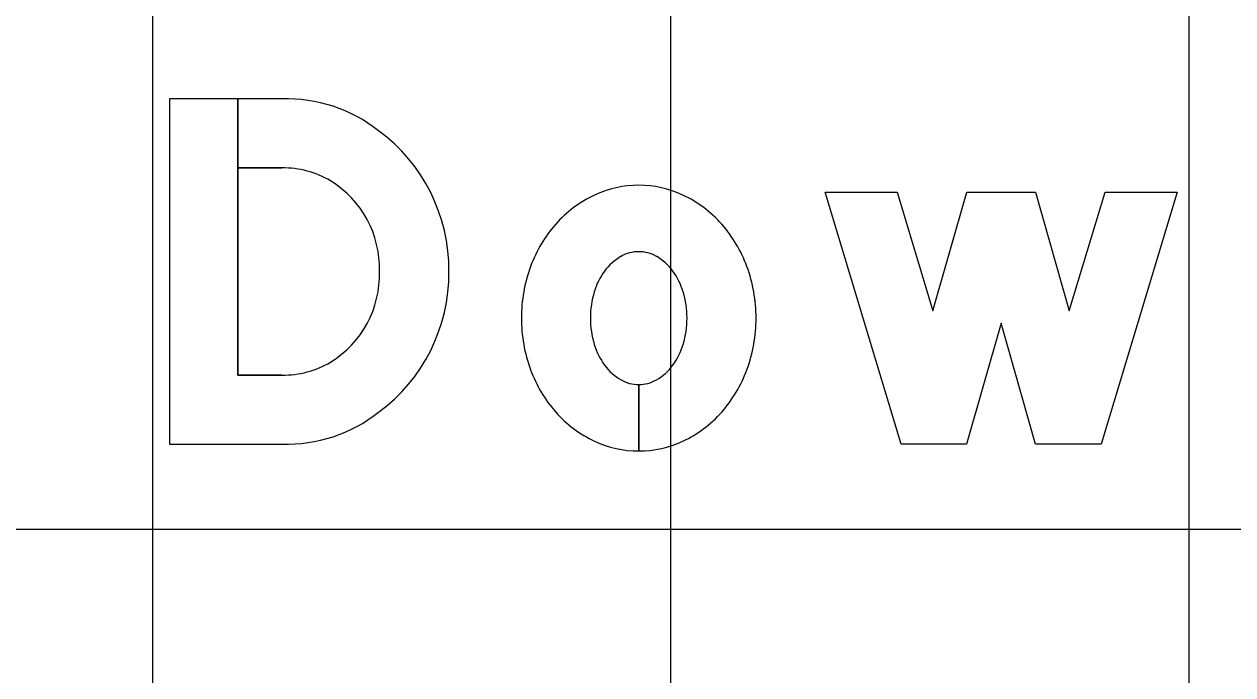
# Model space of a CAD drawing. Extents: x 1797809 to 2198143, y 249608 to 1237864.
# Drawn here: x 2195711.292 to 2195715.956, y 1237198.545 to 1237201.055 of the extents above; entities that cross this region are included whole.
import ezdxf

# ---------------------------------------------------------------- set-up
doc = ezdxf.new("R2010")
doc.units = 0
for name, color, linetype in [('GSBWFILL', 7, 'Continuous'), ('GSCOLORFILL', 7, 'Continuous'), ('GSOUTLINE', 7, 'Continuous'), ('GSSHT', 7, 'Continuous')]:
    doc.layers.add(name, color=color, linetype=linetype)

msp = doc.modelspace()

# ---------------------------------------------------------------- linework, layer by layer
at = {"layer": 'GSBWFILL'}
for p, q in [((2195712.2865, 1237199.7013), (2195712.1161, 1237199.7013)), ((2195713.6633, 1237199.6647), (2195713.6633, 1237199.4082)), ((2195713.6634, 1237199.4082), (2195713.6634, 1237199.6647))]:
    msp.add_line(p, q, dxfattribs=at)
for points in [[(2195712.1161, 1237199.7013), (2195712.1161, 1237200.7669), (2195711.8518, 1237200.7669), (2195711.8518, 1237199.4349), (2195712.2865, 1237199.4349)], [(2195712.2865, 1237200.7669), (2195712.1161, 1237200.7669), (2195712.1161, 1237200.5005), (2195712.2865, 1237200.5005)]]:
    msp.add_lwpolyline(points, dxfattribs=at)
msp.add_lwpolyline([(2195715.7412, 1237200.4072), (2195715.4482, 1237199.4349), (2195715.1951, 1237199.4349), (2195715.0619, 1237199.9011), (2195714.9287, 1237199.4349), (2195714.6756, 1237199.4349), (2195714.3826, 1237200.4072), (2195714.6608, 1237200.4072), (2195714.7987, 1237199.9497), (2195714.9295, 1237200.4072), (2195715.1943, 1237200.4072), (2195715.3251, 1237199.9497), (2195715.463, 1237200.4072)], close=True, dxfattribs=at)
for centre, major_axis, ratio, start_param, end_param in [((2195712.304, 1237200.1842), (0, 0.583), 0.992009, 5.621793, 6.313477), ((2195712.2728, 1237200.1075), (0, 0.6632), 0.992009, 4.702399, 5.655315), ((2195712.2929, 1237200.1401), (0, 0.3604), 0.992009, 5.75224, 6.301036), ((2195712.2683, 1237200.1113), (0, 0.3979), 0.992009, 4.686283, 5.735161), ((2195713.6633, 1237200.0325), (0, 0.4014), 0.999994, 0, 0.438571), ((2195713.6633, 1237200.0325), (0, 0.4014), 0.999994, 5.844614, 6.283185), ((2195713.6886, 1237199.9785), (0, 0.461), 0.999994, 0.438571, 0.847388), ((2195713.638, 1237199.9785), (0, 0.461), 0.999994, 5.435798, 5.844614), ((2195713.7281, 1237199.9437), (0, 0.5136), 0.999994, 0.847388, 1.220117), ((2195713.5985, 1237199.9437), (0, 0.5136), 0.999994, 5.063069, 5.435798), ((2195713.6958, 1237199.9828), (0, 0.2033), 0.999994, 0.517724, 0.942), ((2195713.6633, 1237200.0399), (0, 0.1375), 0.999994, 0, 0.517724), ((2195713.6633, 1237200.0399), (0, 0.1375), 0.999994, 5.765461, 6.283185), ((2195713.6308, 1237199.9828), (0, 0.2033), 0.999994, 5.341185, 5.765461), ((2195712.2683, 1237200.0905), (0, 0.3979), 0.992009, 3.689617, 4.738495), ((2195712.2728, 1237200.0943), (0, 0.6632), 0.992009, 3.769463, 4.722379), ((2195713.7899, 1237199.9211), (0, 0.5795), 0.999994, 1.220117, 1.570796), ((2195713.7472, 1237199.9455), (0, 0.2668), 0.999994, 0.942, 1.278197), ((2195713.5794, 1237199.9455), (0, 0.2668), 0.999994, 5.004989, 5.341185), ((2195713.5367, 1237199.9211), (0, 0.5795), 0.999994, 4.712389, 5.063069), ((2195713.8282, 1237199.9211), (0, 0.3514), 0.999994, 1.278197, 1.570796), ((2195713.4984, 1237199.9211), (0, 0.3514), 0.999994, 4.712389, 5.004989), ((2195713.7899, 1237199.9211), (0, 0.5795), 0.999994, 1.570796, 1.921476), ((2195713.8282, 1237199.9211), (0, 0.3514), 0.999994, 1.570796, 1.863396), ((2195713.4984, 1237199.9211), (0, 0.3514), 0.999994, 4.419789, 4.712389), ((2195713.5367, 1237199.9211), (0, 0.5795), 0.999994, 4.361709, 4.712389), ((2195713.7472, 1237199.8967), (0, 0.2668), 0.999994, 1.863396, 2.199593), ((2195713.5794, 1237199.8967), (0, 0.2668), 0.999994, 4.083593, 4.419789), ((2195712.2929, 1237200.0617), (0, 0.3604), 0.992009, 3.123742, 3.672538), ((2195713.7281, 1237199.8984), (0, 0.5136), 0.999994, 1.921476, 2.294205), ((2195713.6958, 1237199.8593), (0, 0.2033), 0.999994, 2.199593, 2.623869), ((2195713.6308, 1237199.8593), (0, 0.2033), 0.999994, 3.659317, 4.083593), ((2195713.5985, 1237199.8984), (0, 0.5136), 0.999994, 3.98898, 4.361709), ((2195713.6633, 1237199.8022), (0, 0.1375), 0.999994, 2.623869, 3.141593), ((2195713.6633, 1237199.8022), (0, 0.1375), 0.999994, 3.142077, 3.659317), ((2195712.304, 1237200.0176), (0, 0.583), 0.992009, 3.111301, 3.802985), ((2195713.6886, 1237199.8636), (0, 0.461), 0.999994, 2.294205, 2.703022), ((2195713.638, 1237199.8636), (0, 0.461), 0.999994, 3.580164, 3.98898), ((2195713.6633, 1237199.8097), (0, 0.4014), 0.999994, 2.703022, 3.141593), ((2195713.6633, 1237199.8097), (0, 0.4014), 0.999994, 3.141759, 3.580164)]:
    msp.add_ellipse(centre, major_axis=major_axis, ratio=ratio, start_param=start_param, end_param=end_param, dxfattribs=at)
at = {"layer": 'GSCOLORFILL'}
for p, q in [((2195712.2865, 1237199.7013), (2195712.1161, 1237199.7013)), ((2195713.6633, 1237199.6647), (2195713.6633, 1237199.4082)), ((2195713.6634, 1237199.4082), (2195713.6634, 1237199.6647))]:
    msp.add_line(p, q, dxfattribs=at)
for points in [[(2195712.1161, 1237199.7013), (2195712.1161, 1237200.7669), (2195711.8518, 1237200.7669), (2195711.8518, 1237199.4349), (2195712.2865, 1237199.4349)], [(2195712.2865, 1237200.7669), (2195712.1161, 1237200.7669), (2195712.1161, 1237200.5005), (2195712.2865, 1237200.5005)]]:
    msp.add_lwpolyline(points, dxfattribs=at)
msp.add_lwpolyline([(2195715.7412, 1237200.4072), (2195715.4482, 1237199.4349), (2195715.1951, 1237199.4349), (2195715.0619, 1237199.9011), (2195714.9287, 1237199.4349), (2195714.6756, 1237199.4349), (2195714.3826, 1237200.4072), (2195714.6608, 1237200.4072), (2195714.7987, 1237199.9497), (2195714.9295, 1237200.4072), (2195715.1943, 1237200.4072), (2195715.3251, 1237199.9497), (2195715.463, 1237200.4072)], close=True, dxfattribs=at)
for centre, major_axis, ratio, start_param, end_param in [((2195712.304, 1237200.1842), (0, 0.583), 0.992009, 5.621793, 6.313477), ((2195712.2728, 1237200.1075), (0, 0.6632), 0.992009, 4.702399, 5.655315), ((2195712.2929, 1237200.1401), (0, 0.3604), 0.992009, 5.75224, 6.301036), ((2195712.2683, 1237200.1113), (0, 0.3979), 0.992009, 4.686283, 5.735161), ((2195713.6633, 1237200.0325), (0, 0.4014), 0.999994, 0, 0.438571), ((2195713.6633, 1237200.0325), (0, 0.4014), 0.999994, 5.844614, 6.283185), ((2195713.6886, 1237199.9785), (0, 0.461), 0.999994, 0.438571, 0.847388), ((2195713.638, 1237199.9785), (0, 0.461), 0.999994, 5.435798, 5.844614), ((2195713.7281, 1237199.9437), (0, 0.5136), 0.999994, 0.847388, 1.220117), ((2195713.5985, 1237199.9437), (0, 0.5136), 0.999994, 5.063069, 5.435798), ((2195713.6958, 1237199.9828), (0, 0.2033), 0.999994, 0.517724, 0.942), ((2195713.6633, 1237200.0399), (0, 0.1375), 0.999994, 0, 0.517724), ((2195713.6633, 1237200.0399), (0, 0.1375), 0.999994, 5.765461, 6.283185), ((2195713.6308, 1237199.9828), (0, 0.2033), 0.999994, 5.341185, 5.765461), ((2195712.2683, 1237200.0905), (0, 0.3979), 0.992009, 3.689617, 4.738495), ((2195712.2728, 1237200.0943), (0, 0.6632), 0.992009, 3.769463, 4.722379), ((2195713.7899, 1237199.9211), (0, 0.5795), 0.999994, 1.220117, 1.570796), ((2195713.7472, 1237199.9455), (0, 0.2668), 0.999994, 0.942, 1.278197), ((2195713.5794, 1237199.9455), (0, 0.2668), 0.999994, 5.004989, 5.341185), ((2195713.5367, 1237199.9211), (0, 0.5795), 0.999994, 4.712389, 5.063069), ((2195713.8282, 1237199.9211), (0, 0.3514), 0.999994, 1.278197, 1.570796), ((2195713.4984, 1237199.9211), (0, 0.3514), 0.999994, 4.712389, 5.004989), ((2195713.7899, 1237199.9211), (0, 0.5795), 0.999994, 1.570796, 1.921476), ((2195713.8282, 1237199.9211), (0, 0.3514), 0.999994, 1.570796, 1.863396), ((2195713.4984, 1237199.9211), (0, 0.3514), 0.999994, 4.419789, 4.712389), ((2195713.5367, 1237199.9211), (0, 0.5795), 0.999994, 4.361709, 4.712389), ((2195713.7472, 1237199.8967), (0, 0.2668), 0.999994, 1.863396, 2.199593), ((2195713.5794, 1237199.8967), (0, 0.2668), 0.999994, 4.083593, 4.419789), ((2195712.2929, 1237200.0617), (0, 0.3604), 0.992009, 3.123742, 3.672538), ((2195713.7281, 1237199.8984), (0, 0.5136), 0.999994, 1.921476, 2.294205), ((2195713.6958, 1237199.8593), (0, 0.2033), 0.999994, 2.199593, 2.623869), ((2195713.6308, 1237199.8593), (0, 0.2033), 0.999994, 3.659317, 4.083593), ((2195713.5985, 1237199.8984), (0, 0.5136), 0.999994, 3.98898, 4.361709), ((2195713.6633, 1237199.8022), (0, 0.1375), 0.999994, 2.623869, 3.141593), ((2195713.6633, 1237199.8022), (0, 0.1375), 0.999994, 3.142077, 3.659317), ((2195712.304, 1237200.0176), (0, 0.583), 0.992009, 3.111301, 3.802985), ((2195713.6886, 1237199.8636), (0, 0.461), 0.999994, 2.294205, 2.703022), ((2195713.638, 1237199.8636), (0, 0.461), 0.999994, 3.580164, 3.98898), ((2195713.6633, 1237199.8097), (0, 0.4014), 0.999994, 2.703022, 3.141593), ((2195713.6633, 1237199.8097), (0, 0.4014), 0.999994, 3.141759, 3.580164)]:
    msp.add_ellipse(centre, major_axis=major_axis, ratio=ratio, start_param=start_param, end_param=end_param, dxfattribs=at)
at = {"layer": 'GSOUTLINE'}
for p, q in [((2195712.2865, 1237199.7013), (2195712.2865, 1237199.7013)), ((2195712.2865, 1237199.4349), (2195712.2865, 1237199.4349))]:
    msp.add_line(p, q, dxfattribs=at)
for points in [[(2195712.2865, 1237200.7669), (2195711.8518, 1237200.7669), (2195711.8518, 1237199.4349), (2195712.2865, 1237199.4349)], [(2195712.2865, 1237200.5005), (2195712.1161, 1237200.5005), (2195712.1161, 1237199.7013), (2195712.2865, 1237199.7013)]]:
    msp.add_lwpolyline(points, dxfattribs=at)
msp.add_lwpolyline([(2195715.7412, 1237200.4072), (2195715.4482, 1237199.4349), (2195715.1951, 1237199.4349), (2195715.0619, 1237199.9011), (2195714.9287, 1237199.4349), (2195714.6756, 1237199.4349), (2195714.3826, 1237200.4072), (2195714.6608, 1237200.4072), (2195714.7987, 1237199.9497), (2195714.9295, 1237200.4072), (2195715.1943, 1237200.4072), (2195715.3251, 1237199.9497), (2195715.463, 1237200.4072)], close=True, dxfattribs=at)
for centre, major_axis, ratio, start_param, end_param in [((2195712.304, 1237200.1842), (0, 0.583), 0.992009, 5.621793, 6.313477), ((2195712.2728, 1237200.1075), (0, 0.6632), 0.992009, 4.702399, 5.655315), ((2195712.2929, 1237200.1401), (0, 0.3604), 0.992009, 5.75224, 6.301036), ((2195712.2683, 1237200.1113), (0, 0.3979), 0.992009, 4.686283, 5.735161), ((2195713.6633, 1237200.0325), (0, 0.4014), 0.999994, 0, 0.438571), ((2195713.6633, 1237200.0325), (0, 0.4014), 0.999994, 5.844614, 6.283185), ((2195713.6886, 1237199.9785), (0, 0.461), 0.999994, 0.438571, 0.847388), ((2195713.638, 1237199.9785), (0, 0.461), 0.999994, 5.435798, 5.844614), ((2195713.7281, 1237199.9437), (0, 0.5136), 0.999994, 0.847388, 1.220117), ((2195713.5985, 1237199.9437), (0, 0.5136), 0.999994, 5.063069, 5.435798), ((2195713.6958, 1237199.9828), (0, 0.2033), 0.999994, 0.517724, 0.942), ((2195713.6633, 1237200.0399), (0, 0.1375), 0.999994, 0, 0.517724), ((2195713.6633, 1237200.0399), (0, 0.1375), 0.999994, 5.765461, 6.283185), ((2195713.6308, 1237199.9828), (0, 0.2033), 0.999994, 5.341185, 5.765461), ((2195712.2683, 1237200.0905), (0, 0.3979), 0.992009, 3.689617, 4.738495), ((2195712.2728, 1237200.0943), (0, 0.6632), 0.992009, 3.769463, 4.722379), ((2195713.7899, 1237199.9211), (0, 0.5795), 0.999994, 1.220117, 1.570796), ((2195713.7472, 1237199.9455), (0, 0.2668), 0.999994, 0.942, 1.278197), ((2195713.5794, 1237199.9455), (0, 0.2668), 0.999994, 5.004989, 5.341185), ((2195713.5367, 1237199.9211), (0, 0.5795), 0.999994, 4.712389, 5.063069), ((2195713.8282, 1237199.9211), (0, 0.3514), 0.999994, 1.278197, 1.570796), ((2195713.4984, 1237199.9211), (0, 0.3514), 0.999994, 4.712389, 5.004989), ((2195713.7899, 1237199.9211), (0, 0.5795), 0.999994, 1.570796, 1.921476), ((2195713.8282, 1237199.9211), (0, 0.3514), 0.999994, 1.570796, 1.863396), ((2195713.4984, 1237199.9211), (0, 0.3514), 0.999994, 4.419789, 4.712389), ((2195713.5367, 1237199.9211), (0, 0.5795), 0.999994, 4.361709, 4.712389), ((2195713.7472, 1237199.8967), (0, 0.2668), 0.999994, 1.863396, 2.199593), ((2195713.5794, 1237199.8967), (0, 0.2668), 0.999994, 4.083593, 4.419789), ((2195712.2929, 1237200.0617), (0, 0.3604), 0.992009, 3.123742, 3.672538), ((2195713.7281, 1237199.8984), (0, 0.5136), 0.999994, 1.921476, 2.294205), ((2195713.6958, 1237199.8593), (0, 0.2033), 0.999994, 2.199593, 2.623869), ((2195713.6308, 1237199.8593), (0, 0.2033), 0.999994, 3.659317, 4.083593), ((2195713.5985, 1237199.8984), (0, 0.5136), 0.999994, 3.98898, 4.361709), ((2195713.6633, 1237199.8022), (0, 0.1375), 0.999994, 2.623869, 3.141593), ((2195713.6633, 1237199.8022), (0, 0.1375), 0.999994, 3.141593, 3.659317), ((2195712.304, 1237200.0176), (0, 0.583), 0.992009, 3.111301, 3.802985), ((2195713.6886, 1237199.8636), (0, 0.461), 0.999994, 2.294205, 2.703022), ((2195713.638, 1237199.8636), (0, 0.461), 0.999994, 3.580164, 3.98898), ((2195713.6633, 1237199.8097), (0, 0.4014), 0.999994, 2.703022, 3.141593), ((2195713.6633, 1237199.8097), (0, 0.4014), 0.999994, 3.141593, 3.580164)]:
    msp.add_ellipse(centre, major_axis=major_axis, ratio=ratio, start_param=start_param, end_param=end_param, dxfattribs=at)
at = {"layer": 'GSSHT'}
for p, q in [((2195711.7875, 1237163.1062), (2195711.7875, 1237223.1062)), ((2195713.7875, 1237163.1062), (2195713.7875, 1237223.1062)), ((2195715.7875, 1237163.1062), (2195715.7875, 1237223.1062)), ((2195657.7875, 1237199.1062), (2195787.7875, 1237199.1062))]:
    msp.add_line(p, q, dxfattribs=at)

doc.saveas('drawing.dxf')
